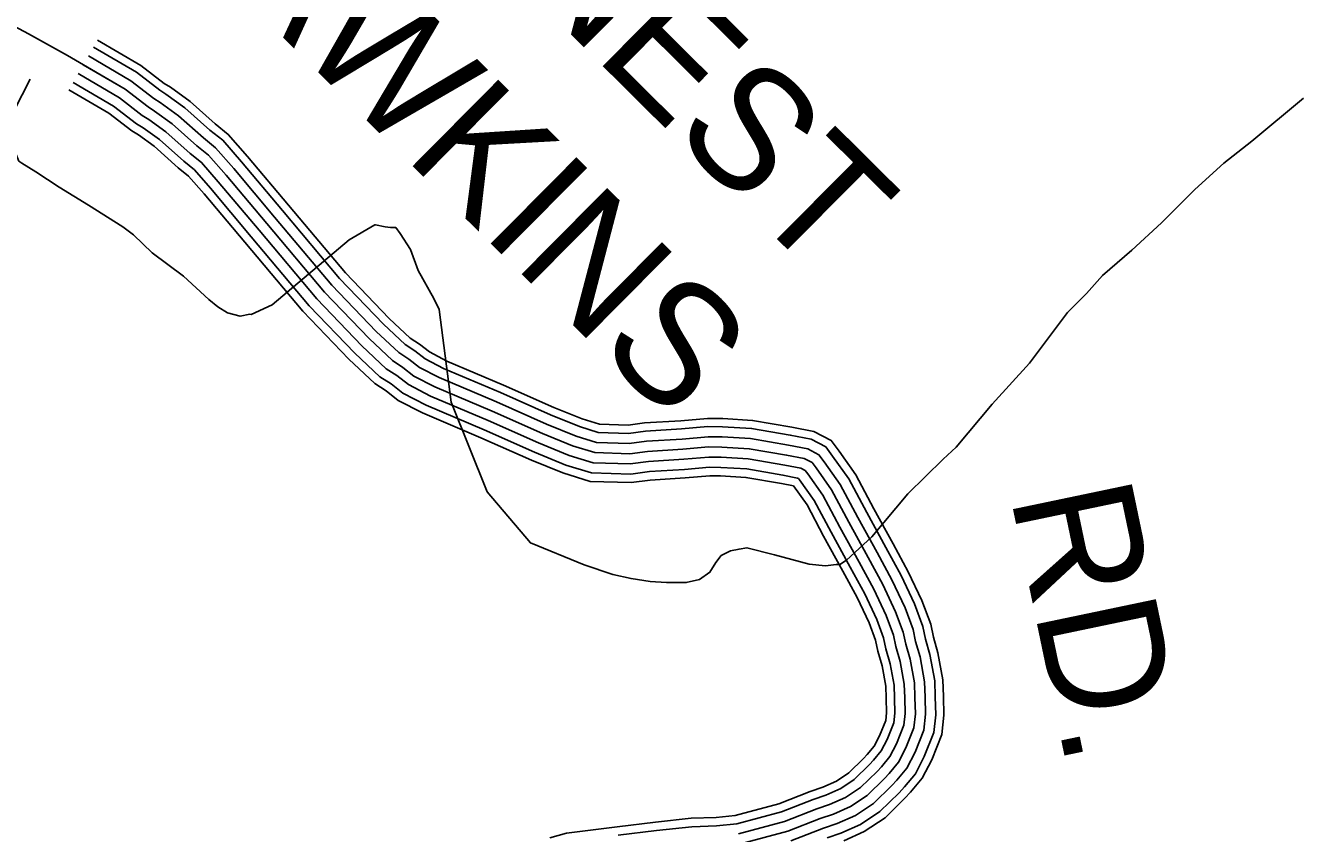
# Model space of a CAD drawing. Extents: x 1551132 to 1791609, y 378168 to 563823.
# Drawn here: x 1643758 to 1647650, y 512654 to 515113 of the extents above; entities that cross this region are included whole.
import ezdxf

# ---------------------------------------------------------------- set-up
doc = ezdxf.new("R2010")
doc.units = 0
for name, color, linetype in [('DESIGN - ROW - Right-of-Way and Easement Labels', 7, 'Continuous'), ('DESIGN - TRANSPORTATION - Text', 7, 'Continuous'), ('SURVEY - TRANSPORTATION - Roads', 7, 'Continuous')]:
    doc.layers.add(name, color=color, linetype=linetype)

msp = doc.modelspace()

# ---------------------------------------------------------------- linework, layer by layer
at = {"layer": 'DESIGN - TRANSPORTATION - Text'}
for points in [[(1643772.371, 514949.905), (1643723.305, 514854.178), (1643716.739, 514754.425), (1643729.522, 514720.724), (1643737.28, 514700.624), (1643747.205, 514694.499), (1643788.871, 514667.99), (1643860.285, 514621.122), (1643949.592, 514566.037), (1644054.772, 514500.761), (1644086.472, 514476.368), (1644143.804, 514421.659), (1644238.926, 514350.49), (1644316.058, 514279.538), (1644343.782, 514257.196), (1644373.548, 514238.829), (1644411.406, 514228.379), (1644441.447, 514234.037), (1644445.363, 514233.204)], [(1646553.288, 513792.86), (1646592.796, 513829.486), (1646702.21, 513960.298), (1646815.549, 514085.068), (1646931.221, 514239.822), (1646989.837, 514297.182), (1647038.427, 514352.65), (1647127.242, 514429.669), (1647218.115, 514512.663), (1647319.196, 514613.557), (1647408.052, 514694.576), (1647492.75, 514761.627), (1647650.121, 514891.881)], [(1644445.363, 514233.204), (1644508.903, 514263.396), (1644743.631, 514460.318), (1644822.304, 514506.411), (1644823.829, 514506.703), (1644853.737, 514500.344), (1644869.695, 514498.153), (1644885.686, 514497.969), (1644899.469, 514479.794), (1644930.893, 514431.393), (1644954.143, 514367.074), (1645001.142, 514282.455), (1645017.75, 514248.971)], [(1645017.75, 514248.971), (1645054.09, 513966.114), (1645163.879, 513693.449), (1645295.909, 513538.586), (1645459.03, 513471.018), (1645546.637, 513441.976), (1645602.444, 513429.309), (1645660.309, 513420.625), (1645710.241, 513418.042), (1645770.19, 513417.342), (1645810.264, 513426.875), (1645842.488, 513448.518), (1645860.813, 513478.318), (1645877.054, 513500.144), (1645905.187, 513513.828), (1645931.228, 513519.528), (1645955.252, 513523.245), (1646038.95, 513502.253), (1646144.539, 513472.993), (1646194.455, 513468.41), (1646226.471, 513472.035), (1646238.462, 513471.894), (1646258.603, 513485.669), (1646335.352, 513556.821), (1646444.766, 513687.633), (1646553.288, 513792.86)]]:
    msp.add_lwpolyline(points, dxfattribs=at)
at = {"layer": 'SURVEY - TRANSPORTATION - Roads'}
for points in [[(1643630.966, 515159.952), (1643766.671, 515088.076), (1643885.76, 515021.899), (1644061.081, 514919.33), (1644131.279, 514865.278), (1644151.129, 514853.011), (1644204.644, 514814.294), (1644279.809, 514747.267), (1644315.45, 514718.783), (1644368.69, 514658.031), (1644492.845, 514510.294), (1644668.233, 514301.831), (1644804.463, 514159.944), (1644875.62, 514092.967), (1644907.369, 514072.542), (1644941.035, 514046.083), (1645004.625, 514013.24), (1645179.696, 513938.947), (1645332.842, 513870.928), (1645424.381, 513833.727), (1645492.122, 513812.844), (1645598.077, 513809.502), (1645652.168, 513816.827), (1645760.249, 513823.469), (1645838.338, 513830.486), (1645878.329, 513829.978), (1645962.269, 513824.911), (1646076.024, 513805.452), (1646129.89, 513794.76), (1646153.739, 513782.443), (1646165.531, 513766.276), (1646212.888, 513700.008), (1646265.82, 513600.739), (1646324.127, 513493.952), (1646369.092, 513411.284), (1646408.058, 513328.698), (1646431.282, 513266.33), (1646438.832, 513230.196), (1646452.249, 513183.97), (1646465.348, 513111.718), (1646466.798, 513067.65), (1646468.173, 513017.574), (1646463.648, 512975.589), (1646438.874, 512913.829), (1646416.324, 512870.061), (1646387.908, 512836.386), (1646373.709, 512820.543), (1646321.06, 512769.15), (1646270.644, 512735.75), (1646218.354, 512712.382), (1646178.188, 512698.874), (1646079.699, 512660.072), (1645935.219, 512621.863)], [(1643964.917, 515047.416), (1644095.788, 514970.856), (1644166.578, 514916.346), (1644185.645, 514904.571), (1644243.543, 514862.678), (1644319.825, 514794.66), (1644358.449, 514763.784), (1644415.739, 514698.416), (1644540.294, 514550.195), (1644714.365, 514343.307), (1644848.095, 514204.02), (1644913.96, 514142.027), (1644943.376, 514123.101), (1644974.717, 514098.467), (1645030.999, 514069.4), (1645204.387, 513995.823), (1645357.1, 513927.996), (1645445.223, 513892.179), (1645502.413, 513874.553), (1645594.869, 513871.637), (1645646.101, 513878.57), (1645755.574, 513885.304), (1645835.955, 513892.521), (1645880.596, 513891.954), (1645969.385, 513886.596), (1646087.291, 513866.429), (1646150.556, 513853.87), (1646195.197, 513830.811), (1646215.796, 513802.569), (1646265.687, 513732.759), (1646320.385, 513630.181), (1646378.567, 513523.62), (1646424.408, 513439.351), (1646465.248, 513352.791), (1646491.014, 513283.589), (1646499.031, 513245.196), (1646512.68, 513198.178), (1646527.163, 513118.301), (1646528.772, 513069.517), (1646530.263, 513015.09), (1646524.372, 512960.439), (1646495.322, 512888.029), (1646468.231, 512835.436), (1646434.69, 512795.693), (1646418.491, 512777.617), (1646360.175, 512720.691), (1646300.619, 512681.231), (1646240.937, 512654.564), (1646199.446, 512640.605)], [(1643977.266, 515068.833), (1644109.621, 514991.398), (1644180.653, 514936.705), (1644199.403, 514925.122), (1644259.051, 514881.962), (1644335.774, 514813.552), (1644375.59, 514781.726), (1644434.497, 514714.516), (1644559.211, 514566.104), (1644732.756, 514359.841), (1644865.495, 514221.587), (1644929.243, 514161.586), (1644957.726, 514143.26), (1644988.142, 514119.351), (1645041.507, 514091.792), (1645214.237, 514018.49), (1645366.775, 513950.747), (1645453.531, 513915.488), (1645506.521, 513899.154), (1645593.594, 513896.404), (1645643.676, 513903.188), (1645753.707, 513909.946), (1645834.997, 513917.255), (1645881.496, 513916.663), (1645972.219, 513911.188), (1646091.782, 513890.738), (1646158.789, 513877.437), (1646211.73, 513850.095), (1646235.837, 513817.036), (1646286.736, 513745.817), (1646342.135, 513641.923), (1646400.267, 513535.454), (1646446.457, 513450.535), (1646488.039, 513362.391), (1646514.83, 513290.464), (1646523.039, 513251.18), (1646536.772, 513203.845), (1646551.805, 513120.926), (1646553.471, 513070.267), (1646555.013, 513014.099), (1646548.58, 512954.405), (1646517.83, 512877.745), (1646488.923, 512821.627), (1646453.348, 512779.467), (1646436.349, 512760.509), (1646375.775, 512701.374), (1646312.56, 512659.498), (1646249.936, 512631.514)], [(1643949.4, 515020.582), (1644078.431, 514945.097), (1644148.929, 514890.812), (1644168.387, 514878.787), (1644224.094, 514838.486), (1644299.817, 514770.959), (1644336.949, 514741.284), (1644392.215, 514678.224), (1644516.57, 514530.245), (1644691.299, 514322.565), (1644826.279, 514181.978), (1644894.786, 514117.493), (1644925.368, 514097.817), (1644957.876, 514072.275), (1645017.808, 514041.324), (1645192.045, 513967.381), (1645344.975, 513899.462), (1645434.806, 513862.953), (1645497.271, 513843.694), (1645596.477, 513840.569), (1645649.135, 513847.703), (1645757.907, 513854.386), (1645837.147, 513861.503), (1645879.462, 513860.97), (1645965.827, 513855.753), (1646081.658, 513835.936), (1646140.223, 513824.311), (1646174.472, 513806.627), (1646190.663, 513784.427), (1646239.287, 513716.383), (1646293.103, 513615.464), (1646351.343, 513508.786), (1646396.75, 513425.317), (1646436.649, 513340.74), (1646461.148, 513274.955), (1646468.932, 513237.696), (1646482.465, 513191.078), (1646496.256, 513115.009), (1646497.781, 513068.583), (1646499.214, 513016.332), (1646494.014, 512968.014), (1646467.098, 512900.929), (1646442.274, 512852.744), (1646411.299, 512816.035), (1646396.1, 512799.085), (1646340.618, 512744.925), (1646285.627, 512708.491), (1646229.645, 512683.473), (1646188.813, 512669.739), (1646089.373, 512630.563)], [(1643918.409, 514966.881), (1644043.731, 514893.562), (1644113.63, 514839.744), (1644133.871, 514827.236), (1644185.195, 514790.101), (1644259.801, 514723.575), (1644293.95, 514696.282), (1644345.166, 514637.839), (1644469.121, 514490.344), (1644645.167, 514281.097), (1644782.647, 514137.91), (1644856.453, 514068.441), (1644889.369, 514047.266), (1644924.193, 514019.89), (1644991.442, 513985.156), (1645167.346, 513910.513), (1645320.709, 513842.394), (1645413.957, 513804.502), (1645486.972, 513781.993), (1645599.677, 513778.434), (1645655.201, 513785.951), (1645762.59, 513792.552), (1645839.53, 513799.468), (1645877.196, 513798.985), (1645958.711, 513794.068), (1646070.391, 513774.968), (1646119.557, 513765.209), (1646133.006, 513758.259), (1646140.398, 513748.126), (1646186.488, 513683.632), (1646238.537, 513586.013), (1646296.911, 513479.119), (1646341.435, 513397.25), (1646379.467, 513316.656), (1646401.416, 513257.705), (1646408.733, 513222.696), (1646422.033, 513176.861), (1646434.441, 513108.426), (1646435.816, 513066.717), (1646437.132, 513018.815), (1646433.282, 512983.164), (1646410.649, 512926.73), (1646390.375, 512887.379), (1646364.517, 512856.736), (1646351.317, 512842.002), (1646301.502, 512793.376), (1646255.661, 512763.009), (1646207.062, 512741.291), (1646167.563, 512728.008), (1646070.024, 512689.582), (1645929.602, 512652.447)], [(1643933.901, 514993.731), (1644061.081, 514919.33), (1644131.279, 514865.278), (1644151.129, 514853.011), (1644204.644, 514814.294), (1644279.809, 514747.267), (1644315.45, 514718.783), (1644368.69, 514658.031), (1644492.845, 514510.294), (1644668.233, 514301.831), (1644804.463, 514159.944), (1644875.62, 514092.967), (1644907.369, 514072.542), (1644941.035, 514046.083), (1645004.625, 514013.24), (1645179.696, 513938.947), (1645332.842, 513870.928), (1645424.381, 513833.727), (1645492.122, 513812.844), (1645598.077, 513809.502), (1645652.168, 513816.827), (1645760.249, 513823.469), (1645838.338, 513830.486), (1645878.329, 513829.978), (1645962.269, 513824.911), (1646076.024, 513805.452), (1646129.89, 513794.76), (1646153.739, 513782.443), (1646165.531, 513766.276), (1646212.888, 513700.008), (1646265.82, 513600.739), (1646324.127, 513493.952), (1646369.092, 513411.284), (1646408.058, 513328.698), (1646431.282, 513266.33), (1646438.832, 513230.196), (1646452.249, 513183.97), (1646465.348, 513111.718), (1646466.798, 513067.65), (1646468.173, 513017.574), (1646463.648, 512975.589), (1646438.874, 512913.829), (1646416.324, 512870.061), (1646387.908, 512836.386), (1646373.709, 512820.543), (1646321.06, 512769.15), (1646270.644, 512735.75), (1646218.354, 512712.382), (1646178.188, 512698.874), (1646079.699, 512660.072), (1645935.219, 512621.863)], [(1643890.06, 514917.755), (1644011.982, 514846.428), (1644081.339, 514793.026), (1644102.305, 514780.068), (1644149.604, 514745.842), (1644223.202, 514680.224), (1644254.61, 514655.115), (1644302.125, 514600.897), (1644425.714, 514453.843), (1644602.968, 514243.154), (1644742.731, 514097.592), (1644821.379, 514023.557), (1644856.428, 514001.015), (1644893.386, 513971.964), (1644967.317, 513933.78), (1645144.763, 513858.486), (1645298.518, 513790.193), (1645394.89, 513751.025), (1645477.564, 513725.541), (1645602.611, 513721.6), (1645660.751, 513729.467), (1645766.865, 513735.992), (1645841.713, 513742.717), (1645875.129, 513742.292), (1645952.202, 513737.642), (1646060.091, 513719.183), (1646096.541, 513711.95), (1646138.19, 513653.673), (1646188.63, 513559.079), (1646247.104, 513451.976), (1646290.836, 513371.574), (1646327.152, 513294.614), (1646346.776, 513241.913), (1646353.659, 513208.97), (1646366.751, 513163.869), (1646377.892, 513102.401), (1646379.125, 513065), (1646380.325, 513021.082), (1646377.734, 512997.023), (1646359.009, 512950.33), (1646342.893, 512919.054), (1646321.718, 512893.962), (1646310.343, 512881.27), (1646265.711, 512837.702), (1646228.245, 512812.877), (1646186.405, 512794.184), (1646148.114, 512781.309), (1646052.316, 512743.566), (1645919.336, 512708.399), (1645861.096, 512702.282), (1645785.822, 512699.782), (1645676.85, 512688.115), (1645559.994, 512673.481), (1645405.281, 512654.539), (1645354.816, 512640.38)], [(1643902.918, 514940.03), (1644026.373, 514867.803), (1644095.98, 514814.21), (1644116.613, 514801.452), (1644165.745, 514765.909), (1644239.793, 514699.874), (1644272.451, 514673.782), (1644321.641, 514617.647), (1644445.397, 514470.393), (1644622.101, 514260.355), (1644760.831, 514115.868), (1644837.279, 514043.908), (1644871.361, 514021.982), (1644907.352, 513993.698), (1644978.25, 513957.08), (1645155.005, 513882.07), (1645308.584, 513813.86), (1645403.54, 513775.276), (1645481.83, 513751.134), (1645601.286, 513747.367), (1645658.234, 513755.084), (1645764.923, 513761.634), (1645840.722, 513768.451), (1645876.062, 513768.001), (1645955.152, 513763.226), (1646064.758, 513744.475), (1646109.224, 513735.65), (1646112.282, 513734.075), (1646115.265, 513729.983), (1646160.089, 513667.257), (1646211.254, 513571.296), (1646269.686, 513464.285), (1646313.777, 513383.216), (1646350.868, 513304.606), (1646371.551, 513249.071), (1646378.634, 513215.195), (1646391.817, 513169.761), (1646403.533, 513105.134), (1646404.825, 513065.783), (1646406.083, 513020.057), (1646402.925, 512990.74), (1646382.425, 512939.63), (1646364.417, 512904.687), (1646341.126, 512877.078), (1646328.926, 512863.47), (1646281.944, 512817.61), (1646240.67, 512790.268), (1646195.771, 512770.2), (1646156.93, 512757.142), (1646060.349, 512719.091), (1645923.986, 512683.023), (1645862.871, 512676.606), (1645787.622, 512674.114), (1645679.816, 512662.572), (1645563.161, 512647.964)]]:
    msp.add_lwpolyline(points, dxfattribs=at)

# ---------------------------------------------------------------- texts
at = {"layer": 'DESIGN - ROW - Right-of-Way and Easement Labels'}
for s, height, rotation, p in [('ERNEST', 370.0001, 315.233261, (1644745.449, 515753.918)), ('HAWKINS', 370.0001, 315.233261, (1644088.622, 515526.887)), ('RD.', 370.0087, 281.801667, (1646757.15, 513680.616))]:
    msp.add_text(s, height=height, rotation=rotation, dxfattribs=at).set_placement(p)

doc.saveas('drawing.dxf')
